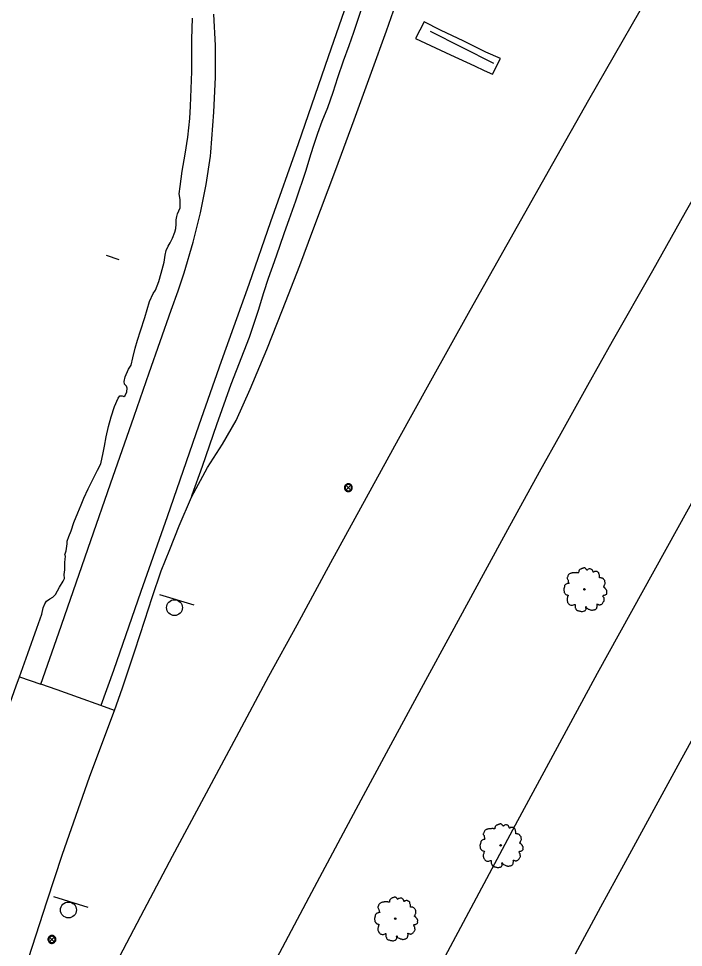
# Model space of a CAD drawing. Extents: x 2161152 to 2175754, y 602179 to 617749.
# Drawn here: x 2161857.6 to 2162024.8, y 603605.4 to 603838.8 of the extents above; entities that cross this region are included whole.
import ezdxf

# ---------------------------------------------------------------- set-up
doc = ezdxf.new("R2010")
doc.units = 0
for name, color, linetype in [('RD_EX_BldgApp_Post', 7, 'Continuous'), ('RD_EX_BldgApp_Sign', 7, 'Continuous'), ('RD_EX_Conc_Slab', 7, 'Continuous'), ('RD_EX_Fence_Other', 7, 'Continuous'), ('RD_EX_Parking_Asphalt', 7, 'Continuous'), ('RD_EX_Parking_Conc', 7, 'Continuous'), ('RD_EX_Parking_Unpaved', 7, 'Continuous'), ('RD_EX_Road', 7, 'Continuous'), ('RD_EX_VEG', 7, 'Continuous')]:
    doc.layers.add(name, color=color, linetype=linetype)

msp = doc.modelspace()

# ---------------------------------------------------------------- linework, layer by layer
at = {"layer": 'RD_EX_BldgApp_Post'}
for p, q in [((2161941.09, 603720.39), (2161939.95, 603721.53)), ((2161939.95, 603720.39), (2161941.09, 603721.53)), ((2161866.56, 603606.87), (2161865.42, 603608)), ((2161865.42, 603606.87), (2161866.56, 603608))]:
    msp.add_line(p, q, dxfattribs=at)
for points in [[(2161941.52, 603720.96), (2161941.51, 603721.12), (2161941.47, 603721.28), (2161941.4, 603721.44), (2161941.29, 603721.6), (2161941.16, 603721.74), (2161940.99, 603721.85), (2161940.81, 603721.92), (2161940.62, 603721.96), (2161940.44, 603721.96), (2161940.26, 603721.93), (2161940.11, 603721.88), (2161939.98, 603721.8), (2161939.85, 603721.71), (2161939.73, 603721.58), (2161939.63, 603721.43), (2161939.56, 603721.25), (2161939.52, 603721.06), (2161939.52, 603720.86), (2161939.56, 603720.67), (2161939.63, 603720.49), (2161939.73, 603720.34), (2161939.85, 603720.22), (2161939.98, 603720.12), (2161940.11, 603720.05), (2161940.26, 603719.99), (2161940.44, 603719.96), (2161940.62, 603719.96), (2161940.81, 603720), (2161940.99, 603720.08), (2161941.16, 603720.19), (2161941.29, 603720.32), (2161941.4, 603720.48), (2161941.47, 603720.64), (2161941.51, 603720.81), (2161941.52, 603720.96)], [(2161941.32, 603720.96), (2161941.31, 603721.09), (2161941.28, 603721.22), (2161941.22, 603721.35), (2161941.14, 603721.47), (2161941.03, 603721.58), (2161940.9, 603721.67), (2161940.75, 603721.73), (2161940.6, 603721.76), (2161940.45, 603721.76), (2161940.31, 603721.74), (2161940.19, 603721.69), (2161940.08, 603721.64), (2161939.98, 603721.56), (2161939.89, 603721.46), (2161939.81, 603721.34), (2161939.75, 603721.19), (2161939.72, 603721.04), (2161939.72, 603720.88), (2161939.75, 603720.73), (2161939.81, 603720.59), (2161939.89, 603720.47), (2161939.98, 603720.37), (2161940.08, 603720.29), (2161940.19, 603720.23), (2161940.31, 603720.19), (2161940.45, 603720.16), (2161940.6, 603720.16), (2161940.75, 603720.19), (2161940.9, 603720.25), (2161941.03, 603720.34), (2161941.14, 603720.45), (2161941.22, 603720.58), (2161941.28, 603720.71), (2161941.31, 603720.84), (2161941.32, 603720.96)], [(2161866.99, 603607.44), (2161866.98, 603607.59), (2161866.94, 603607.75), (2161866.87, 603607.92), (2161866.77, 603608.07), (2161866.63, 603608.21), (2161866.46, 603608.32), (2161866.28, 603608.4), (2161866.09, 603608.43), (2161865.91, 603608.44), (2161865.74, 603608.41), (2161865.58, 603608.35), (2161865.45, 603608.28), (2161865.32, 603608.18), (2161865.2, 603608.06), (2161865.11, 603607.9), (2161865.03, 603607.73), (2161864.99, 603607.54), (2161864.99, 603607.34), (2161865.03, 603607.15), (2161865.11, 603606.97), (2161865.2, 603606.82), (2161865.32, 603606.69), (2161865.45, 603606.6), (2161865.58, 603606.52), (2161865.74, 603606.47), (2161865.91, 603606.44), (2161866.09, 603606.44), (2161866.28, 603606.48), (2161866.46, 603606.55), (2161866.63, 603606.66), (2161866.77, 603606.8), (2161866.87, 603606.96), (2161866.94, 603607.12), (2161866.98, 603607.28), (2161866.99, 603607.44)], [(2161866.79, 603607.44), (2161866.78, 603607.56), (2161866.75, 603607.69), (2161866.7, 603607.82), (2161866.61, 603607.95), (2161866.5, 603608.06), (2161866.37, 603608.14), (2161866.22, 603608.2), (2161866.07, 603608.23), (2161865.92, 603608.24), (2161865.79, 603608.21), (2161865.66, 603608.17), (2161865.56, 603608.11), (2161865.46, 603608.03), (2161865.36, 603607.93), (2161865.28, 603607.81), (2161865.22, 603607.67), (2161865.19, 603607.52), (2161865.19, 603607.36), (2161865.22, 603607.2), (2161865.28, 603607.06), (2161865.36, 603606.94), (2161865.46, 603606.84), (2161865.56, 603606.76), (2161865.66, 603606.71), (2161865.79, 603606.66), (2161865.92, 603606.64), (2161866.07, 603606.64), (2161866.22, 603606.67), (2161866.37, 603606.73), (2161866.5, 603606.82), (2161866.61, 603606.93), (2161866.7, 603607.05), (2161866.75, 603607.18), (2161866.78, 603607.31), (2161866.79, 603607.44)]]:
    msp.add_lwpolyline(points, dxfattribs=at)
at = {"layer": 'RD_EX_BldgApp_Sign'}
for p, q in [((2161961.07, 603835.66), (2161976.99, 603827.66)), ((2161879.61, 603779.38), (2161882.83, 603778.3)), ((2161901.72, 603691.47), (2161893.09, 603694.02)), ((2161875.07, 603615.44), (2161866.47, 603618.1))]:
    msp.add_line(p, q, dxfattribs=at)
for centre in [(2161896.82, 603690.81), (2161870.15, 603614.84)]:
    msp.add_circle(centre, 2, dxfattribs=at)
at = {"layer": 'RD_EX_Conc_Slab'}
msp.add_lwpolyline([(2161957.39, 603833.85), (2161966.23, 603829.76), (2161972.22, 603826.97), (2161974.7, 603825.82), (2161976.79, 603824.86), (2161978.76, 603828.81), (2161975.08, 603830.38), (2161969.59, 603833.16), (2161963.7, 603835.92), (2161959.55, 603838.06), (2161957.39, 603833.85)], dxfattribs=at)
at = {"layer": 'RD_EX_Fence_Other'}
msp.add_lwpolyline([(2161949.83, 603575.09), (2161982.52, 603636.22), (2162003.14, 603674.32), (2162034.64, 603731.2), (2162078.39, 603809.22), (2162127.29, 603893.21), (2162180.23, 603982.11), (2162232.38, 604067.21), (2162284.43, 604150.47)], dxfattribs=at)
at = {"layer": 'RD_EX_Parking_Asphalt'}
for points in [[(2161881.76, 603664.94), (2161883.76, 603670.69), (2161886.87, 603679.97), (2161889.34, 603687.63), (2161891.16, 603693.34), (2161893.47, 603700.06), (2161895.6, 603705.41), (2161898.02, 603711.37), (2161901.07, 603718.61), (2161901.29, 603719.13), (2161903.89, 603726.36), (2161907.49, 603736.81), (2161911.07, 603746.99), (2161915.71, 603758.76), (2161917.95, 603765.61), (2161919.28, 603770.05), (2161920.47, 603773.62), (2161921.93, 603777.79), (2161923.26, 603781.67), (2161924.44, 603785.08), (2161925.63, 603788.39), (2161927.28, 603793.05), (2161929.89, 603800.78), (2161931.12, 603804.73), (2161931.9, 603807.31), (2161932.84, 603810.04), (2161933.97, 603813.09), (2161935.33, 603816.5), (2161936.69, 603820.38), (2161937.9, 603824.06), (2161939.32, 603828.19), (2161940.72, 603832.07), (2161941.87, 603835.46), (2161943.79, 603841.24)], [(2161857.84, 603673.44), (2161859.92, 603679.28), (2161862.2, 603685.65), (2161863.43, 603689.2), (2161863.8, 603690.74), (2161864.19, 603691.75), (2161864.61, 603692.43), (2161865.51, 603693), (2161866.22, 603693.45), (2161866.9, 603694.08), (2161867.92, 603695.97), (2161868.79, 603697.46), (2161869.18, 603698.13), (2161869.1, 603699.15), (2161869.23, 603700.33), (2161869.27, 603702.22), (2161869.32, 603702.9), (2161869.37, 603703.73), (2161869.27, 603704.07), (2161869.57, 603705.07), (2161869.86, 603706.85), (2161869.82, 603707.49), (2161870.29, 603708.65), (2161870.82, 603710.13), (2161871.48, 603712.19), (2161872.5, 603714.64), (2161873.34, 603716.64), (2161874.03, 603718.32), (2161875.11, 603720.7), (2161876.06, 603722.53), (2161877.47, 603725.32), (2161878.26, 603726.95), (2161878.92, 603729.69), (2161879.18, 603731.37), (2161879.6, 603733.75), (2161880.19, 603736.34), (2161880.87, 603738.77), (2161881.76, 603741.36), (2161882.66, 603743.48), (2161883.09, 603744.05), (2161883.67, 603744), (2161884.08, 603743.88), (2161884.42, 603744.09), (2161884.86, 603745.03), (2161884.95, 603745.95), (2161884.72, 603746.45), (2161884.27, 603746.99), (2161884.17, 603747.65), (2161884.4, 603748.83), (2161885.28, 603750.77), (2161885.93, 603751.77), (2161886.37, 603753.56), (2161886.9, 603756.04), (2161887.51, 603758.02), (2161888.27, 603760.39), (2161889.32, 603763.72), (2161890.57, 603767.72), (2161891.46, 603769.79), (2161892.01, 603770.57), (2161892.89, 603772.77), (2161893.47, 603774.85), (2161894.23, 603777.6), (2161894.49, 603779.35), (2161894.76, 603780.59), (2161895.2, 603781.63), (2161895.74, 603782.47), (2161896.33, 603783.64), (2161896.93, 603785.16), (2161897.15, 603786.1), (2161897.2, 603787.16), (2161897.27, 603788.26), (2161897.38, 603789.08), (2161897.58, 603789.74), (2161898.2, 603791.28), (2161898.27, 603792.17), (2161898.24, 603793.41), (2161898.01, 603794.82), (2161898.21, 603796.67), (2161898.75, 603800.52), (2161899.46, 603804.77), (2161900.15, 603809.04), (2161900.66, 603813.73), (2161900.82, 603816.82), (2161901.16, 603825.56), (2161901.19, 603833.67), (2161901.33, 603838.94)]]:
    msp.add_lwpolyline(points, dxfattribs=at)
at = {"layer": 'RD_EX_Parking_Conc'}
msp.add_lwpolyline([(2161944.21, 603854.61), (2161935.45, 603829.24), (2161927.88, 603807.39), (2161920.96, 603787.78), (2161915.51, 603772.02), (2161908.57, 603752.67), (2161902.97, 603736.7), (2161894.97, 603713.6), (2161888.32, 603694.89), (2161881.45, 603675.05), (2161878.29, 603666.21), (2161872.72, 603668.24), (2161867.31, 603670.2), (2161863.21, 603671.61), (2161867.71, 603684.49), (2161875.77, 603707.67), (2161880.74, 603721.89), (2161886.71, 603738.94), (2161890.47, 603749.81), (2161896, 603765.57), (2161897.73, 603770.44), (2161899.24, 603774.98), (2161901.52, 603782.65), (2161903.33, 603790.01), (2161904.76, 603797.13), (2161905.85, 603804.31), (2161905.97, 603805.28), (2161906.73, 603815.29), (2161907.08, 603824.13), (2161907.1, 603832.04), (2161906.72, 603839.95)], dxfattribs=at)
at = {"layer": 'RD_EX_Parking_Unpaved'}
msp.add_lwpolyline([(2161901.07, 603718.61), (2161905.07, 603726.02), (2161908.89, 603731.9), (2161912.32, 603737.81), (2161915.87, 603745.72), (2161919.99, 603755.7), (2161923.96, 603765.64), (2161928.33, 603776.8), (2161931.58, 603785.6), (2161937.39, 603800.88), (2161942, 603813.39), (2161946.37, 603825.42), (2161950.1, 603835.78), (2161954.24, 603847.6)], dxfattribs=at)
at = {"layer": 'RD_EX_Road'}
for points in [[(2162197.38, 603954.6), (2162188.06, 603939.32), (2162174.59, 603916.64), (2162166.11, 603902.48), (2162154.25, 603882.27), (2162141.5, 603860.59), (2162127.38, 603836.11), (2162114.2, 603813.38), (2162099.46, 603787.48), (2162091.54, 603773.51), (2162079.41, 603752.23), (2162063.9, 603724.63), (2162050.05, 603699.75), (2162036.48, 603675.12), (2162023.86, 603652.08), (2162009.7, 603626.11), (2162003.95, 603615.52), (2161997.51, 603603.69)], [(2161921.04, 603599.87), (2161930.66, 603618.04), (2161939.27, 603634.22), (2161943.72, 603642.48), (2161950.15, 603654.33), (2161959.99, 603672.57), (2161966.1, 603683.8), (2161975.02, 603700.18), (2161980.64, 603710.48), (2161988.54, 603724.98), (2161994, 603734.63), (2162000.7, 603746.73), (2162006.94, 603757.8), (2162017.03, 603775.54), (2162025.24, 603790.16), (2162031.51, 603801.11), (2162038, 603812.51), (2162043.71, 603822.22), (2162050.53, 603834.12), (2162055.96, 603843.69)], [(2162013.81, 603840.76), (2162000.91, 603818.32), (2161991.81, 603802.38), (2161980.32, 603782), (2161971.1, 603765.52), (2161960.75, 603746.98), (2161953.04, 603733.05), (2161942.11, 603713.23), (2161936.03, 603702.07), (2161927.54, 603686.39), (2161920.45, 603673.51), (2161912.3, 603658.23), (2161904.19, 603643.12), (2161896.25, 603628.25), (2161889.11, 603614.8), (2161875.93, 603589.78)], [(2161831.15, 603597.03), (2161837.5, 603615.55), (2161841.63, 603627.78), (2161847.61, 603644.8), (2161851.77, 603656.45), (2161854, 603662.59), (2161856.98, 603671.15), (2161857.84, 603673.44), (2161863.21, 603671.61)], [(2161860.22, 603602.92), (2161864.68, 603616.85), (2161868.62, 603628.89), (2161875.44, 603648.17), (2161881.6, 603664.54), (2161881.76, 603664.94), (2161878.29, 603666.21)]]:
    msp.add_lwpolyline(points, dxfattribs=at)
at = {"layer": 'RD_EX_VEG'}
for centre, radius in [((2161999.87, 603695.4), 0.188), ((2161999.86, 603695.39), 0.000075), ((2161978.8, 603631.07), 0.188), ((2161978.79, 603631.06), 0.000075), ((2161952.3, 603612.67), 0.188), ((2161952.29, 603612.66), 0.000075)]:
    msp.add_circle(centre, radius, dxfattribs=at)
for points in [[(2161999.96, 603700.78), (2161999.74, 603700.8), (2161999.5, 603700.72), (2161999.31, 603700.65), (2161999.14, 603700.59), (2161998.97, 603700.52), (2161998.75, 603700.39), (2161998.58, 603700.24), (2161998.48, 603700.05), (2161998.45, 603699.88), (2161998.41, 603699.67), (2161998.41, 603699.54), (2161998.32, 603699.52), (2161998.2, 603699.54), (2161998.02, 603699.6), (2161997.83, 603699.6), (2161997.64, 603699.6), (2161997.38, 603699.58), (2161997.12, 603699.58), (2161996.91, 603699.54), (2161996.67, 603699.51), (2161996.39, 603699.41), (2161996.12, 603699.32), (2161995.9, 603699.13), (2161995.71, 603698.77), (2161995.62, 603698.51), (2161995.5, 603698.32), (2161995.62, 603697.99), (2161995.75, 603697.72), (2161995.77, 603697.57), (2161995.82, 603697.26), (2161995.9, 603697.09), (2161995.99, 603696.94), (2161995.94, 603696.92), (2161995.65, 603696.88), (2161995.43, 603696.81), (2161995.11, 603696.64), (2161994.94, 603696.47), (2161994.87, 603696.23), (2161994.85, 603695.96), (2161994.77, 603695.81), (2161994.72, 603695.61), (2161994.7, 603695.55), (2161994.66, 603695.31), (2161994.74, 603694.97), (2161994.75, 603694.71), (2161994.85, 603694.54), (2161994.96, 603694.41), (2161995.09, 603694.22), (2161995.39, 603694.05), (2161995.64, 603693.98), (2161995.79, 603693.96), (2161995.65, 603693.58), (2161995.62, 603693.32), (2161995.52, 603693.02), (2161995.52, 603692.96), (2161995.49, 603692.61), (2161995.6, 603692.36), (2161995.65, 603692.08), (2161995.79, 603691.91), (2161995.99, 603691.69), (2161996.24, 603691.52), (2161996.61, 603691.43), (2161996.91, 603691.45), (2161997.34, 603691.58), (2161997.53, 603691.63), (2161997.51, 603691.5), (2161997.53, 603691.22), (2161997.53, 603690.9), (2161997.64, 603690.66), (2161997.72, 603690.45), (2161997.83, 603690.27), (2161998.07, 603690.1), (2161998.37, 603690.04), (2161998.69, 603689.93), (2161999.03, 603689.87), (2161999.4, 603689.85), (2161999.85, 603689.97), (2162000.06, 603690.06), (2162000.13, 603690.19), (2162000.28, 603690.47), (2162000.25, 603690.64), (2162000.26, 603691.09), (2162000.34, 603690.96), (2162000.47, 603690.7), (2162000.85, 603690.47), (2162001.15, 603690.34), (2162001.5, 603690.23), (2162001.73, 603690.17), (2162002.08, 603690.23), (2162002.36, 603690.28), (2162002.64, 603690.38), (2162002.87, 603690.58), (2162003, 603690.79), (2162003.04, 603691), (2162003.09, 603691.28), (2162003.13, 603691.41)], [(2162003.13, 603691.41), (2162003.08, 603691.54), (2162003.04, 603691.73), (2162003.09, 603691.71), (2162003.23, 603691.67), (2162003.43, 603691.58), (2162003.6, 603691.52), (2162003.84, 603691.54), (2162004.05, 603691.61), (2162004.39, 603691.82), (2162004.59, 603692.18), (2162004.8, 603692.48), (2162004.86, 603692.72), (2162004.82, 603692.89), (2162004.8, 603693.26), (2162004.65, 603693.45), (2162004.61, 603693.55), (2162004.54, 603693.85), (2162004.59, 603693.88), (2162004.8, 603693.92), (2162005.08, 603694.01), (2162005.29, 603694.11), (2162005.46, 603694.24), (2162005.51, 603694.41), (2162005.49, 603694.71), (2162005.53, 603695.01), (2162005.47, 603695.12), (2162005.4, 603695.23), (2162005.34, 603695.38), (2162005.23, 603695.49), (2162005.16, 603695.61), (2162005.08, 603695.68), (2162004.99, 603695.79), (2162004.86, 603695.89), (2162004.74, 603695.93), (2162004.71, 603696.04), (2162004.82, 603696.19), (2162004.86, 603696.26), (2162004.88, 603696.43), (2162005.04, 603696.69), (2162005.08, 603696.99), (2162005.04, 603697.31), (2162005.01, 603697.52), (2162004.89, 603697.72), (2162004.74, 603697.91), (2162004.65, 603698.04), (2162004.52, 603698.14), (2162004.28, 603698.23), (2162004.09, 603698.27), (2162003.83, 603698.27), (2162003.68, 603698.31), (2162003.69, 603698.34), (2162003.69, 603698.46), (2162003.69, 603698.66), (2162003.64, 603699), (2162003.53, 603699.37), (2162003.53, 603699.39), (2162003.45, 603699.58), (2162003.28, 603699.73), (2162003.15, 603699.8), (2162003, 603699.9), (2162002.81, 603699.92), (2162002.59, 603699.92), (2162002.38, 603699.88), (2162002.23, 603699.8), (2162002.1, 603699.71), (2162002.05, 603699.82), (2162001.97, 603700.05), (2162001.93, 603700.16), (2162001.82, 603700.29), (2162001.65, 603700.44), (2162001.31, 603700.54), (2162000.85, 603700.48), (2162000.62, 603700.33), (2162000.51, 603700.2), (2162000.47, 603700.29), (2162000.32, 603700.44), (2162000.25, 603700.57), (2162000.11, 603700.67), (2162000, 603700.74), (2161999.93, 603700.78)], [(2161978.89, 603636.45), (2161978.67, 603636.46), (2161978.43, 603636.39), (2161978.24, 603636.31), (2161978.07, 603636.26), (2161977.9, 603636.18), (2161977.68, 603636.05), (2161977.51, 603635.9), (2161977.41, 603635.72), (2161977.38, 603635.55), (2161977.34, 603635.34), (2161977.34, 603635.21), (2161977.24, 603635.19), (2161977.13, 603635.21), (2161976.94, 603635.27), (2161976.76, 603635.27), (2161976.57, 603635.27), (2161976.31, 603635.25), (2161976.05, 603635.25), (2161975.84, 603635.21), (2161975.6, 603635.17), (2161975.31, 603635.08), (2161975.05, 603634.98), (2161974.83, 603634.8), (2161974.64, 603634.44), (2161974.55, 603634.18), (2161974.43, 603633.99), (2161974.55, 603633.65), (2161974.68, 603633.39), (2161974.7, 603633.24), (2161974.75, 603632.92), (2161974.83, 603632.75), (2161974.92, 603632.6), (2161974.86, 603632.59), (2161974.58, 603632.55), (2161974.36, 603632.47), (2161974.04, 603632.3), (2161973.87, 603632.14), (2161973.8, 603631.89), (2161973.78, 603631.63), (2161973.7, 603631.48), (2161973.65, 603631.27), (2161973.63, 603631.22), (2161973.59, 603630.97), (2161973.67, 603630.64), (2161973.68, 603630.37), (2161973.78, 603630.2), (2161973.89, 603630.07), (2161974.02, 603629.89), (2161974.32, 603629.72), (2161974.56, 603629.64), (2161974.71, 603629.62), (2161974.58, 603629.25), (2161974.55, 603628.99), (2161974.45, 603628.69), (2161974.45, 603628.63), (2161974.41, 603628.27), (2161974.53, 603628.03), (2161974.58, 603627.75), (2161974.71, 603627.58), (2161974.92, 603627.36), (2161975.16, 603627.19), (2161975.54, 603627.09), (2161975.84, 603627.11), (2161976.27, 603627.24), (2161976.46, 603627.3), (2161976.44, 603627.17), (2161976.46, 603626.89), (2161976.46, 603626.57), (2161976.57, 603626.33), (2161976.65, 603626.12), (2161976.76, 603625.93), (2161977, 603625.76), (2161977.3, 603625.71), (2161977.62, 603625.59), (2161977.96, 603625.54), (2161978.33, 603625.52), (2161978.78, 603625.63), (2161978.99, 603625.73), (2161979.06, 603625.86), (2161979.21, 603626.14), (2161979.18, 603626.31), (2161979.19, 603626.76), (2161979.27, 603626.63), (2161979.4, 603626.36), (2161979.77, 603626.14), (2161980.07, 603626.01), (2161980.43, 603625.89), (2161980.66, 603625.84), (2161981.01, 603625.89), (2161981.29, 603625.95), (2161981.57, 603626.04), (2161981.8, 603626.25), (2161981.93, 603626.46), (2161981.97, 603626.66), (2161982.02, 603626.94), (2161982.06, 603627.08)], [(2161982.06, 603627.08), (2161982.01, 603627.21), (2161981.97, 603627.39), (2161982.02, 603627.37), (2161982.16, 603627.34), (2161982.36, 603627.24), (2161982.53, 603627.19), (2161982.77, 603627.21), (2161982.98, 603627.28), (2161983.32, 603627.49), (2161983.52, 603627.84), (2161983.73, 603628.14), (2161983.79, 603628.39), (2161983.75, 603628.56), (2161983.73, 603628.93), (2161983.58, 603629.12), (2161983.54, 603629.21), (2161983.47, 603629.51), (2161983.52, 603629.55), (2161983.73, 603629.59), (2161984.01, 603629.68), (2161984.22, 603629.77), (2161984.39, 603629.91), (2161984.44, 603630.07), (2161984.42, 603630.37), (2161984.46, 603630.67), (2161984.4, 603630.79), (2161984.33, 603630.9), (2161984.27, 603631.05), (2161984.16, 603631.16), (2161984.09, 603631.27), (2161984.01, 603631.35), (2161983.92, 603631.46), (2161983.79, 603631.55), (2161983.67, 603631.59), (2161983.64, 603631.7), (2161983.75, 603631.85), (2161983.79, 603631.93), (2161983.8, 603632.1), (2161983.97, 603632.36), (2161984.01, 603632.66), (2161983.97, 603632.98), (2161983.94, 603633.18), (2161983.82, 603633.39), (2161983.67, 603633.58), (2161983.58, 603633.71), (2161983.45, 603633.8), (2161983.2, 603633.9), (2161983.02, 603633.93), (2161982.75, 603633.93), (2161982.6, 603633.97), (2161982.62, 603634.01), (2161982.62, 603634.12), (2161982.62, 603634.33), (2161982.57, 603634.67), (2161982.46, 603635.04), (2161982.46, 603635.06), (2161982.38, 603635.25), (2161982.21, 603635.4), (2161982.08, 603635.47), (2161981.93, 603635.57), (2161981.74, 603635.58), (2161981.52, 603635.58), (2161981.31, 603635.55), (2161981.16, 603635.47), (2161981.03, 603635.38), (2161980.97, 603635.49), (2161980.9, 603635.72), (2161980.86, 603635.83), (2161980.75, 603635.96), (2161980.58, 603636.11), (2161980.24, 603636.2), (2161979.77, 603636.15), (2161979.55, 603636), (2161979.44, 603635.87), (2161979.4, 603635.96), (2161979.25, 603636.11), (2161979.18, 603636.24), (2161979.04, 603636.33), (2161978.93, 603636.41), (2161978.86, 603636.45)], [(2161952.4, 603618.05), (2161952.17, 603618.06), (2161951.93, 603617.99), (2161951.74, 603617.91), (2161951.57, 603617.86), (2161951.41, 603617.78), (2161951.18, 603617.65), (2161951.01, 603617.5), (2161950.92, 603617.31), (2161950.88, 603617.15), (2161950.84, 603616.94), (2161950.84, 603616.81), (2161950.75, 603616.79), (2161950.64, 603616.81), (2161950.45, 603616.86), (2161950.26, 603616.86), (2161950.07, 603616.86), (2161949.81, 603616.85), (2161949.55, 603616.85), (2161949.34, 603616.81), (2161949.1, 603616.77), (2161948.82, 603616.68), (2161948.56, 603616.58), (2161948.33, 603616.4), (2161948.14, 603616.04), (2161948.05, 603615.78), (2161947.94, 603615.59), (2161948.05, 603615.25), (2161948.18, 603614.99), (2161948.2, 603614.84), (2161948.26, 603614.52), (2161948.33, 603614.35), (2161948.43, 603614.2), (2161948.37, 603614.18), (2161948.09, 603614.15), (2161947.86, 603614.07), (2161947.54, 603613.9), (2161947.38, 603613.73), (2161947.3, 603613.49), (2161947.28, 603613.23), (2161947.21, 603613.08), (2161947.15, 603612.87), (2161947.13, 603612.82), (2161947.09, 603612.57), (2161947.17, 603612.24), (2161947.19, 603611.97), (2161947.28, 603611.8), (2161947.39, 603611.67), (2161947.53, 603611.49), (2161947.83, 603611.32), (2161948.07, 603611.24), (2161948.22, 603611.22), (2161948.09, 603610.85), (2161948.05, 603610.59), (2161947.96, 603610.29), (2161947.96, 603610.23), (2161947.92, 603609.87), (2161948.03, 603609.63), (2161948.09, 603609.35), (2161948.22, 603609.18), (2161948.43, 603608.96), (2161948.67, 603608.79), (2161949.04, 603608.69), (2161949.34, 603608.71), (2161949.77, 603608.84), (2161949.96, 603608.9), (2161949.94, 603608.77), (2161949.96, 603608.49), (2161949.96, 603608.17), (2161950.07, 603607.92), (2161950.15, 603607.72), (2161950.26, 603607.53), (2161950.51, 603607.36), (2161950.81, 603607.31), (2161951.12, 603607.19), (2161951.46, 603607.14), (2161951.84, 603607.12), (2161952.29, 603607.23), (2161952.49, 603607.32), (2161952.57, 603607.46), (2161952.72, 603607.74), (2161952.68, 603607.91), (2161952.7, 603608.36), (2161952.77, 603608.22), (2161952.9, 603607.96), (2161953.28, 603607.74), (2161953.58, 603607.61), (2161953.94, 603607.49), (2161954.16, 603607.44), (2161954.52, 603607.49), (2161954.8, 603607.55), (2161955.08, 603607.64), (2161955.3, 603607.85), (2161955.43, 603608.06), (2161955.47, 603608.26), (2161955.53, 603608.54), (2161955.57, 603608.67)], [(2161955.57, 603608.67), (2161955.51, 603608.81), (2161955.47, 603608.99), (2161955.53, 603608.97), (2161955.66, 603608.94), (2161955.87, 603608.84), (2161956.03, 603608.79), (2161956.28, 603608.81), (2161956.48, 603608.88), (2161956.82, 603609.09), (2161957.03, 603609.44), (2161957.23, 603609.74), (2161957.29, 603609.99), (2161957.25, 603610.15), (2161957.23, 603610.53), (2161957.08, 603610.72), (2161957.05, 603610.81), (2161956.97, 603611.11), (2161957.03, 603611.15), (2161957.23, 603611.19), (2161957.52, 603611.28), (2161957.72, 603611.37), (2161957.89, 603611.5), (2161957.95, 603611.67), (2161957.93, 603611.97), (2161957.96, 603612.27), (2161957.91, 603612.39), (2161957.83, 603612.5), (2161957.78, 603612.65), (2161957.66, 603612.76), (2161957.59, 603612.87), (2161957.52, 603612.95), (2161957.42, 603613.06), (2161957.29, 603613.15), (2161957.18, 603613.19), (2161957.14, 603613.3), (2161957.25, 603613.45), (2161957.29, 603613.53), (2161957.31, 603613.7), (2161957.48, 603613.96), (2161957.52, 603614.26), (2161957.48, 603614.58), (2161957.44, 603614.78), (2161957.33, 603614.99), (2161957.18, 603615.18), (2161957.08, 603615.31), (2161956.95, 603615.4), (2161956.71, 603615.5), (2161956.52, 603615.53), (2161956.26, 603615.53), (2161956.11, 603615.57), (2161956.13, 603615.61), (2161956.13, 603615.72), (2161956.13, 603615.93), (2161956.07, 603616.26), (2161955.96, 603616.64), (2161955.96, 603616.66), (2161955.88, 603616.85), (2161955.72, 603617), (2161955.58, 603617.07), (2161955.43, 603617.16), (2161955.25, 603617.18), (2161955.02, 603617.18), (2161954.82, 603617.15), (2161954.67, 603617.07), (2161954.54, 603616.98), (2161954.48, 603617.09), (2161954.4, 603617.31), (2161954.37, 603617.43), (2161954.25, 603617.56), (2161954.09, 603617.71), (2161953.75, 603617.8), (2161953.28, 603617.75), (2161953.05, 603617.6), (2161952.94, 603617.46), (2161952.9, 603617.56), (2161952.75, 603617.71), (2161952.68, 603617.84), (2161952.55, 603617.93), (2161952.44, 603618.01), (2161952.36, 603618.05)]]:
    msp.add_spline(points, degree=3, dxfattribs=at)

doc.saveas('drawing.dxf')
